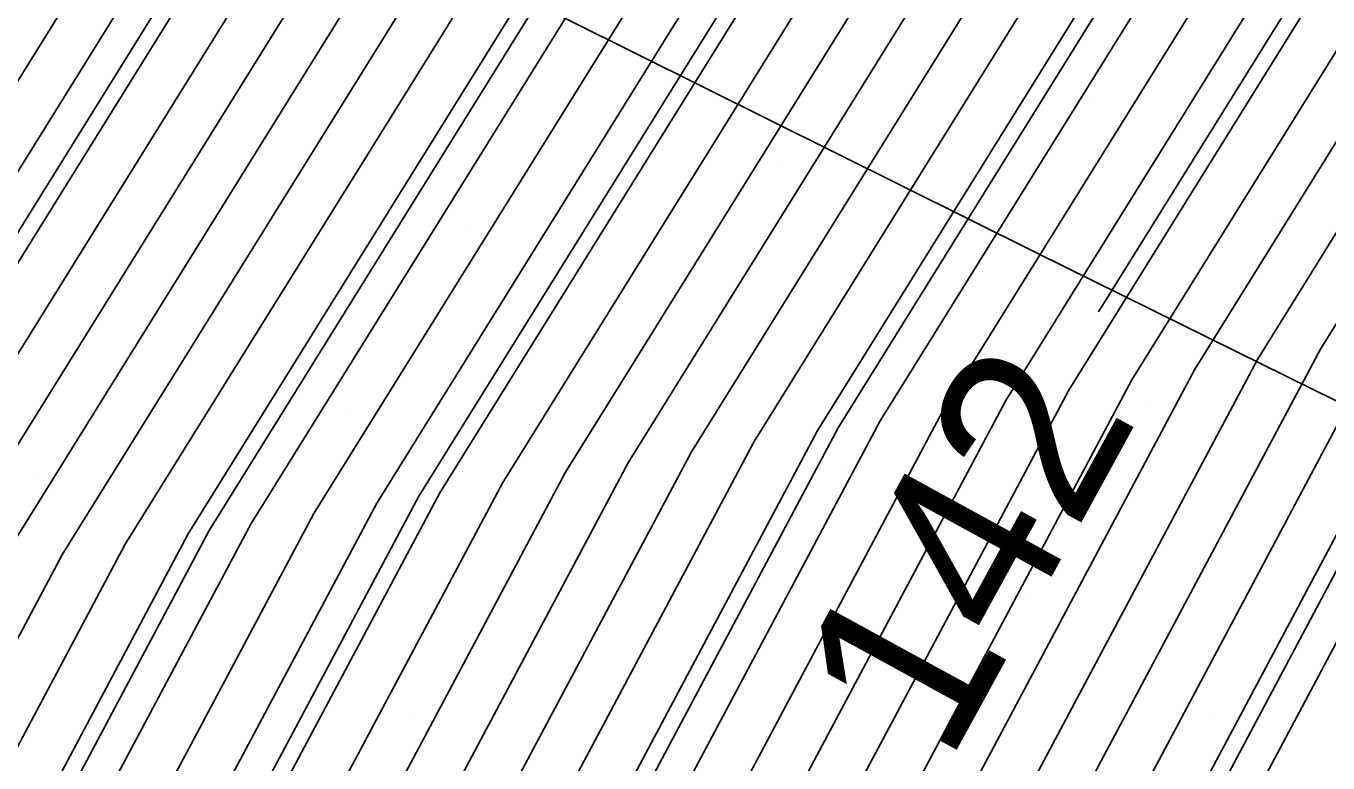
# Model space of a CAD drawing. Extents: x 2354170 to 2357230, y 866100 to 868290.
# Drawn here: x 2355638.32 to 2355652.9, y 867214.08 to 867222.34 of the extents above; entities that cross this region are included whole.
import ezdxf

# ---------------------------------------------------------------- set-up
doc = ezdxf.new("R2010")
doc.units = 0
for name, color, linetype in [('Default', 7, 'Continuous'), ('DTM Contours Major', 7, 'Continuous'), ('DTM Contours Minor', 7, 'Continuous'), ('DTM Contours Minor Text', 7, 'Continuous'), ('Scratch_Level_0', 7, 'Continuous'), ('Scratch_Level_4', 7, 'Continuous')]:
    doc.layers.add(name, color=color, linetype=linetype)

msp = doc.modelspace()

# ---------------------------------------------------------------- linework, layer by layer
at = {"layer": 'Default'}
for points in [[(2355664.252, 867299.646), (2355669.19, 867292.045), (2355669.779, 867290.38), (2355669.781, 867289.718), (2355669.729, 867288.439), (2355671.03, 867273.796), (2355670.866, 867272.697), (2355669.217, 867263.411), (2355669.04, 867262.672), (2355668.947, 867262.409), (2355667.291, 867253.485), (2355659.812, 867239.56), (2355655.983, 867229.205), (2355654.666, 867226.325), (2355653.217, 867223.432), (2355650, 867218.256), (2355644.808, 867208.501), (2355644.09, 867207.212)], [(2355630.909, 867202.515), (2355635.864, 867208.767), (2355637.581, 867211.848), (2355640.135, 867216.646), (2355645.703, 867225.607), (2355648.212, 867230.614), (2355650.492, 867235.601), (2355657.12, 867253.525), (2355659.718, 867258.362), (2355660.355, 867261.795), (2355661.226, 867267.946), (2355661.771, 867271.081), (2355660.529, 867276.273), (2355659.886, 867283.691), (2355654.972, 867290.072), (2355653.315, 867292.693)], [(2355629.304, 867203.363), (2355634.695, 867210.166), (2355636.032, 867212.565), (2355638.021, 867216.302), (2355644.093, 867226.073), (2355646.829, 867231.533), (2355649.316, 867236.971), (2355656.543, 867256.517), (2355658.095, 867259.407), (2355658.476, 867261.458), (2355659.547, 867269.028), (2355659.8, 867270.483), (2355658.259, 867276.925), (2355657.825, 867281.939), (2355651.591, 867290.033), (2355650.974, 867291.009), (2355649.979, 867291.859), (2355649.088, 867292.479)], [(2355627.699, 867204.212), (2355633.527, 867211.565), (2355634.483, 867213.282), (2355635.907, 867215.957), (2355642.483, 867226.539), (2355645.445, 867232.453), (2355648.139, 867238.342), (2355655.966, 867259.51), (2355656.472, 867260.452), (2355656.596, 867261.121), (2355657.571, 867268.008), (2355657.845, 867269.875), (2355657.591, 867270.881), (2355655.989, 867277.577), (2355655.763, 867280.186), (2355651.133, 867286.198), (2355648.784, 867288.819), (2355646.904, 867290.014), (2355644.399, 867291.726)], [(2355589.978, 867185.259), (2355594.026, 867184.061), (2355599.978, 867182.919), (2355608.894, 867184.159), (2355618.455, 867183.83), (2355624.115, 867186.127), (2355626.81, 867187.397), (2355630.313, 867190.655), (2355632.239, 867193.529), (2355636.795, 867199.404), (2355640.15, 867203.636), (2355643.259, 867209.218), (2355647.886, 867217.911), (2355651.607, 867223.898), (2355653.283, 867227.244), (2355654.807, 867230.576), (2355659.235, 867242.552), (2355665.668, 867254.53), (2355667.246, 867263.033), (2355667.38, 867263.979), (2355668.997, 867273.275), (2355668.853, 867273.881), (2355667.445, 867290.118)], [(2355668.963, 867289.068), (2355670.333, 867273.647), (2355670.275, 867273.258), (2355668.5, 867263.266), (2355668.499, 867263.258), (2355668.499, 867263.258), (2355666.75, 867253.833), (2355659.62, 867240.557), (2355655.591, 867229.662), (2355654.205, 867226.631), (2355652.68, 867223.587), (2355649.295, 867218.141), (2355644.291, 867208.74), (2355640.929, 867202.703), (2355637.865, 867198.838), (2355633.704, 867193.473), (2355631.319, 867189.914), (2355626.981, 867185.879), (2355624.936, 867184.916), (2355618.43, 867182.275), (2355611.395, 867182.517), (2355599.978, 867180.929), (2355592.357, 867182.391)], [(2355666.071, 867288.949), (2355667.339, 867274.316), (2355667.684, 867272.876), (2355666.261, 867264.7), (2355665.993, 867262.808), (2355664.586, 867255.226), (2355658.851, 867244.547), (2355654.022, 867231.489), (2355652.361, 867227.857), (2355650.533, 867224.209), (2355646.477, 867217.681), (2355642.227, 867209.696), (2355639.37, 867204.569), (2355635.725, 867199.969), (2355630.774, 867193.585), (2355629.307, 867191.396), (2355626.639, 867188.915), (2355623.293, 867187.339), (2355618.48, 867185.385), (2355606.394, 867185.801), (2355599.978, 867184.909), (2355595.696, 867185.73), (2355589.978, 867187.423)], [(2355665.384, 867288.365), (2355666.583, 867274.533), (2355667.027, 867272.677), (2355665.701, 867265.061), (2355665.367, 867262.695), (2355664.046, 867255.575), (2355658.658, 867245.545), (2355653.63, 867231.946), (2355651.9, 867228.163), (2355649.997, 867224.364), (2355645.772, 867217.566), (2355641.71, 867209.935), (2355638.981, 867205.036), (2355635.19, 867200.252), (2355630.041, 867193.613), (2355628.804, 867191.767), (2355626.553, 867189.674), (2355622.882, 867187.944), (2355618.492, 867186.162), (2355605.143, 867186.622), (2355599.978, 867185.903), (2355596.53, 867186.565), (2355589.978, 867188.505)], [(2355670.495, 867287.811), (2355671.727, 867273.946), (2355671.457, 867272.136), (2355669.935, 867263.565), (2355669.582, 867262.086), (2355669.395, 867261.56), (2355667.832, 867253.136), (2355660.004, 867238.562), (2355656.376, 867228.748), (2355655.127, 867226.018), (2355653.753, 867223.276), (2355650.705, 867218.371), (2355645.324, 867208.262), (2355641.708, 867201.771)], [(2355671.261, 867287.183), (2355672.424, 867274.095), (2355672.048, 867271.575), (2355670.653, 867263.719), (2355670.124, 867261.501), (2355669.843, 867260.711), (2355668.373, 867252.788), (2355660.197, 867237.564), (2355656.768, 867228.292), (2355655.588, 867225.712), (2355654.29, 867223.121), (2355651.409, 867218.486), (2355645.84, 867208.023), (2355642.097, 867201.304), (2355639.47, 867197.989), (2355635.902, 867193.389), (2355632.828, 867188.802), (2355627.237, 867183.602), (2355626.169, 867183.098), (2355618.393, 867179.942), (2355615.146, 867180.054), (2355608.196, 867179.088), (2355599.978, 867177.967), (2355590.161, 867179.83)], [(2355664.009, 867287.197), (2355665.069, 867274.968), (2355665.713, 867272.278), (2355664.583, 867265.782), (2355664.114, 867262.47), (2355662.964, 867256.272), (2355658.274, 867247.54), (2355652.846, 867232.86), (2355650.978, 867228.776), (2355648.923, 867224.675), (2355644.363, 867217.336), (2355640.678, 867210.414), (2355638.202, 867205.968), (2355634.12, 867200.818), (2355628.576, 867193.67), (2355627.797, 867192.508), (2355626.382, 867191.192), (2355622.061, 867189.156), (2355618.517, 867187.717), (2355602.643, 867188.264), (2355599.978, 867187.893), (2355598.2, 867188.234), (2355592.192, 867190.013)], [(2355663.322, 867286.612), (2355664.313, 867275.186), (2355665.056, 867272.078), (2355664.023, 867266.143), (2355663.487, 867262.358), (2355662.423, 867256.62), (2355658.081, 867248.537), (2355652.453, 867233.317), (2355650.517, 867229.082), (2355648.387, 867224.83), (2355643.658, 867217.221), (2355640.162, 867210.653), (2355637.812, 867206.435), (2355633.585, 867201.101), (2355627.843, 867193.698), (2355627.294, 867192.879), (2355626.297, 867191.951), (2355621.65, 867189.761), (2355618.529, 867188.494), (2355601.392, 867189.085), (2355599.978, 867188.888), (2355599.035, 867189.069), (2355595.846, 867190.013), (2355589.978, 867191.708)], [(2355592.591, 867177.4), (2355599.978, 867175.998), (2355616.103, 867178.197), (2355617.647, 867178.412), (2355618.368, 867178.387), (2355626.99, 867181.887), (2355627.408, 867182.084), (2355633.834, 867188.06), (2355637.368, 867193.333), (2355640.541, 867197.424), (2355642.877, 867200.371), (2355646.873, 867207.545), (2355652.819, 867218.715), (2355655.364, 867222.81), (2355656.51, 867225.099), (2355657.552, 867227.378), (2355660.581, 867235.569), (2355669.455, 867252.091), (2355670.739, 867259.013), (2355671.207, 867260.329), (2355672.089, 867264.027), (2355673.23, 867270.452), (2355673.817, 867274.394), (2355672.793, 867285.926)], [(2355626.288, 867193.62), (2355626.378, 867193.754), (2355632.515, 867201.666), (2355637.033, 867207.368), (2355639.129, 867211.131), (2355642.249, 867216.991), (2355647.313, 867225.141), (2355649.595, 867229.695), (2355651.669, 867234.23), (2355657.697, 867250.532), (2355661.341, 867257.317), (2355662.234, 867262.133), (2355662.904, 867266.864), (2355663.742, 867271.68), (2355662.799, 867275.62), (2355661.948, 867285.444)], [(2355673.559, 867285.298), (2355674.514, 867274.543), (2355673.821, 867269.891), (2355672.807, 867264.181), (2355671.748, 867259.743), (2355671.187, 867258.164), (2355669.996, 867251.743), (2355660.773, 867234.572), (2355657.944, 867226.921), (2355656.971, 867224.793), (2355655.9, 867222.655), (2355653.523, 867218.83), (2355647.389, 867207.305)], [(2355631.979, 867201.949), (2355636.643, 867207.834), (2355638.613, 867211.37), (2355641.544, 867216.876), (2355646.777, 867225.296), (2355649.134, 867230.001), (2355651.277, 867234.687), (2355657.505, 867251.53), (2355660.8, 867257.665), (2355661.608, 867262.02), (2355662.345, 867267.225), (2355663.085, 867271.48), (2355662.042, 867275.838), (2355661.26, 867284.86)], [(2355631.444, 867202.232), (2355636.254, 867208.3), (2355638.097, 867211.609), (2355640.839, 867216.761), (2355646.24, 867225.451), (2355648.673, 867230.308), (2355650.885, 867235.144), (2355657.312, 867252.527), (2355660.259, 867258.013), (2355660.982, 867261.908), (2355661.785, 867267.585), (2355662.428, 867271.281), (2355661.286, 867276.055), (2355660.573, 867284.276)], [(2355675.09, 867284.041), (2355675.908, 867274.842), (2355675.003, 867268.769), (2355674.243, 867264.489), (2355672.831, 867258.572), (2355672.083, 867256.466), (2355671.078, 867251.046), (2355661.158, 867232.577), (2355658.729, 867226.007), (2355657.893, 867224.18), (2355656.974, 867222.344), (2355654.932, 867219.06), (2355648.421, 867206.827)], [(2355630.374, 867202.798), (2355635.475, 867209.233), (2355637.064, 867212.087), (2355639.43, 867216.531), (2355645.167, 867225.762), (2355647.751, 867230.921), (2355650.1, 867236.058), (2355656.928, 867254.522), (2355659.177, 867258.71), (2355659.729, 867261.683), (2355660.666, 867268.307), (2355661.114, 867270.882), (2355659.772, 867276.49), (2355659.199, 867283.107)], [(2355629.839, 867203.08), (2355635.085, 867209.7), (2355636.548, 867212.326), (2355638.725, 867216.417), (2355644.63, 867225.917), (2355647.29, 867231.227), (2355649.708, 867236.514), (2355656.736, 867255.52), (2355658.636, 867259.058), (2355659.102, 867261.57), (2355660.107, 867268.667), (2355660.457, 867270.682), (2355659.016, 867276.707), (2355658.512, 867282.523)], [(2355628.769, 867203.646), (2355634.306, 867210.632), (2355635.516, 867212.804), (2355637.316, 867216.187), (2355643.557, 867226.228), (2355646.368, 867231.84), (2355648.923, 867237.428), (2355656.351, 867257.515), (2355657.554, 867259.755), (2355657.849, 867261.345), (2355658.988, 867269.388), (2355659.143, 867270.283), (2355657.502, 867277.142), (2355657.137, 867281.355)], [(2355628.234, 867203.929), (2355633.916, 867211.099), (2355634.999, 867213.043), (2355636.611, 867216.072), (2355643.02, 867226.383), (2355645.907, 867232.146), (2355648.531, 867237.885), (2355656.159, 867258.512), (2355657.013, 867260.103), (2355657.223, 867261.233), (2355658.428, 867269.749), (2355658.486, 867270.084), (2355656.746, 867277.36), (2355656.45, 867280.77)], [(2355627.164, 867204.495), (2355633.137, 867212.032), (2355633.967, 867213.522), (2355635.202, 867215.842), (2355641.947, 867226.694), (2355644.984, 867232.759), (2355647.747, 867238.799), (2355655.774, 867260.507), (2355655.931, 867260.8), (2355655.97, 867261.008), (2355656.273, 867263.149), (2355657.226, 867269.651), (2355656.342, 867273.155), (2355655.232, 867277.794), (2355655.076, 867279.602)], [(2355669.108, 867279.444), (2355669.609, 867273.664), (2355669.654, 867273.475), (2355667.939, 867263.618), (2355667.872, 867263.145), (2355666.209, 867254.181), (2355659.427, 867241.555), (2355655.199, 867230.119), (2355653.744, 867226.937), (2355652.143, 867223.742), (2355648.591, 867218.026), (2355643.775, 867208.979), (2355640.539, 867203.17), (2355637.33, 867199.121), (2355632.972, 867193.501), (2355630.816, 867190.284), (2355626.895, 867186.638), (2355624.526, 867185.521), (2355618.443, 867183.052), (2355610.145, 867183.338), (2355599.978, 867181.924), (2355593.192, 867183.226), (2355589.978, 867184.177)], [(2355626.629, 867204.777), (2355632.747, 867212.498), (2355633.451, 867213.761), (2355634.497, 867215.727), (2355641.41, 867226.849), (2355644.523, 867233.065), (2355647.355, 867239.255), (2355655.298, 867260.738), (2355655.337, 867260.815), (2355655.411, 867260.98), (2355655.387, 867261.1), (2355656.607, 867269.428), (2355655.093, 867275.43), (2355654.476, 867278.012), (2355654.389, 867279.018)], [(2355668.328, 867273.006), (2355666.82, 867264.34), (2355666.62, 867262.92), (2355665.127, 867254.878), (2355659.043, 867243.55), (2355654.414, 867231.033), (2355652.822, 867227.55), (2355651.07, 867224.053), (2355647.181, 867217.796), (2355642.743, 867209.457), (2355639.76, 867204.103), (2355636.26, 867199.686), (2355631.506, 867193.557), (2355629.81, 867191.026), (2355626.724, 867188.156), (2355623.704, 867186.733), (2355623.045, 867186.465)], [(2355661.417, 867234.415), (2355660.966, 867233.574), (2355658.337, 867226.464), (2355657.432, 867224.486), (2355656.437, 867222.5), (2355654.228, 867218.945), (2355647.905, 867207.066), (2355643.656, 867199.439), (2355641.611, 867196.858), (2355638.833, 867193.277), (2355634.84, 867187.319), (2355628.193, 867181.137), (2355627.844, 867180.7), (2355627.539, 867180.519), (2355619.288, 867177.128), (2355618.282, 867176.662), (2355613.593, 867175.886), (2355599.978, 867174.029), (2355595.021, 867174.97), (2355592.893, 867175.176)], [(2355652.208, 867234.171), (2355652.061, 867233.773), (2355650.056, 867229.389), (2355647.85, 867224.985), (2355642.953, 867217.106), (2355639.645, 867210.892), (2355637.422, 867206.901), (2355633.05, 867201.383), (2355627.11, 867193.726), (2355626.791, 867193.25), (2355626.212, 867192.71), (2355621.239, 867190.367), (2355618.541, 867189.272), (2355600.142, 867189.905), (2355599.978, 867189.883), (2355599.869, 867189.904), (2355599.501, 867190.013), (2355589.978, 867192.764), (2355585.99, 867194.001), (2355579.978, 867195.741), (2355577.112, 867196.702)], [(2355651.388, 867228.367), (2355649.46, 867224.519), (2355645.067, 867217.451), (2355641.194, 867210.174), (2355638.591, 867205.502), (2355634.655, 867200.535), (2355629.308, 867193.641), (2355628.301, 867192.138), (2355626.468, 867190.433), (2355622.472, 867188.55), (2355618.504, 867186.94), (2355603.893, 867187.443), (2355599.978, 867186.898), (2355597.365, 867187.4), (2355589.978, 867189.586), (2355588.497, 867190.013), (2355579.978, 867192.478), (2355576.269, 867193.722), (2355573.854, 867194.132)], [(2355579.037, 867178.829), (2355579.151, 867178.776), (2355580.594, 867178.532), (2355589.848, 867178.763), (2355591.376, 867178.615), (2355599.978, 867176.982), (2355612.149, 867178.642), (2355616.397, 867179.233), (2355618.381, 867179.165), (2355626.579, 867182.493), (2355627.322, 867182.843), (2355633.331, 867188.431), (2355636.635, 867193.361), (2355640.006, 867197.707), (2355642.487, 867200.838), (2355646.356, 867207.784), (2355652.114, 867218.601), (2355654.827, 867222.966), (2355655.569, 867224.447)]]:
    msp.add_lwpolyline(points, dxfattribs=at)
at = {"layer": 'DTM Contours Major'}
for points in [[(2355665.715, 867241.965), (2355661.03, 867233.242), (2355658.467, 867226.312), (2355657.586, 867224.384), (2355656.616, 867222.448), (2355654.463, 867218.984), (2355648.077, 867206.987), (2355643.786, 867199.283), (2355641.789, 867196.764), (2355639.077, 867193.267), (2355635.008, 867187.196), (2355628.507, 867181.15), (2355627.996, 867180.509), (2355627.55, 867180.244), (2355619.505, 867176.938), (2355618.263, 867176.363), (2355612.481, 867175.406), (2355601.735, 867173.94)], [(2355646.641, 867223.379), (2355642.718, 867217.068), (2355639.473, 867210.971), (2355637.293, 867207.057), (2355632.871, 867201.478), (2355626.866, 867193.735), (2355626.624, 867193.373), (2355626.183, 867192.963), (2355621.102, 867190.569), (2355618.546, 867189.531), (2355600.583, 867190.15), (2355599.978, 867190.2), (2355599.678, 867190.314), (2355589.978, 867193.116), (2355585.48, 867194.511), (2355579.978, 867196.103), (2355570.813, 867199.177), (2355569.978, 867199.319), (2355569.541, 867199.576), (2355568.339, 867200.013), (2355565.416, 867201.094)]]:
    msp.add_lwpolyline(points, dxfattribs=at)
at = {"layer": 'DTM Contours Minor'}
for points in [[(2355666.987, 867289.728), (2355668.348, 867274.026), (2355668.559, 867273.142), (2355667.007, 867264.219), (2355666.828, 867262.958), (2355665.308, 867254.762), (2355659.107, 867243.217), (2355654.545, 867230.88), (2355652.975, 867227.448), (2355651.249, 867224.001), (2355647.416, 867217.834), (2355642.915, 867209.378), (2355639.89, 867203.947), (2355639.334, 867203.245)], [(2355669.474, 867288.649), (2355670.798, 867273.747), (2355670.669, 867272.884), (2355668.978, 867263.36), (2355668.86, 867262.867), (2355668.798, 867262.692), (2355667.111, 867253.601), (2355659.748, 867239.892), (2355655.853, 867229.357), (2355654.512, 867226.427), (2355653.038, 867223.484), (2355650.335, 867219.135)], [(2355664.696, 867287.781), (2355665.826, 867274.751), (2355666.37, 867272.477), (2355665.142, 867265.422), (2355664.74, 867262.583), (2355663.505, 867255.923), (2355658.466, 867246.542), (2355653.238, 867232.403), (2355651.439, 867228.469), (2355649.46, 867224.519), (2355645.067, 867217.451), (2355641.194, 867210.174), (2355638.591, 867205.502), (2355634.655, 867200.535), (2355629.308, 867193.641), (2355628.301, 867192.138), (2355626.468, 867190.433), (2355622.472, 867188.55), (2355618.504, 867186.94), (2355603.893, 867187.443), (2355599.978, 867186.898), (2355597.365, 867187.4), (2355591.156, 867189.238)], [(2355631.088, 867202.421), (2355635.994, 867208.611), (2355637.753, 867211.768), (2355640.369, 867216.685), (2355645.882, 867225.555), (2355648.365, 867230.512), (2355650.623, 867235.448), (2355657.184, 867253.192), (2355659.898, 867258.246), (2355660.564, 867261.833), (2355661.412, 867267.826), (2355661.99, 867271.148), (2355660.781, 867276.2), (2355660.115, 867283.886)], [(2355629.304, 867203.363), (2355634.695, 867210.166), (2355636.032, 867212.565), (2355638.021, 867216.302), (2355644.093, 867226.073), (2355646.829, 867231.533), (2355649.316, 867236.971), (2355656.543, 867256.517), (2355658.095, 867259.407), (2355658.476, 867261.458), (2355659.547, 867269.028), (2355659.8, 867270.483), (2355658.259, 867276.925), (2355657.825, 867281.939)], [(2355627.521, 867204.306), (2355633.397, 867211.721), (2355634.311, 867213.362), (2355635.672, 867215.918), (2355642.304, 867226.59), (2355645.292, 867232.555), (2355648.008, 867238.494), (2355655.902, 867259.842), (2355656.292, 867260.568), (2355656.388, 867261.083), (2355657.138, 867266.388), (2355657.638, 867269.8), (2355657.175, 867271.639), (2355655.737, 867277.65), (2355655.534, 867279.991)], [(2355591.376, 867178.615), (2355599.978, 867176.982), (2355612.149, 867178.642), (2355616.397, 867179.233), (2355618.381, 867179.165), (2355626.579, 867182.493), (2355627.322, 867182.843), (2355633.331, 867188.431), (2355636.635, 867193.361), (2355640.006, 867197.707), (2355642.487, 867200.838), (2355646.356, 867207.784), (2355652.114, 867218.601), (2355654.827, 867222.966), (2355656.049, 867225.405), (2355657.16, 867227.835), (2355660.389, 867236.567), (2355668.914, 867252.44), (2355670.291, 867259.862), (2355670.665, 867260.915), (2355670.726, 867261.171)]]:
    msp.add_lwpolyline(points, dxfattribs=at)
at = {"layer": 'Scratch_Level_0'}
for p, q in [((2355644.669, 867222.197), (2355644.669, 867222.197)), ((2355641.205, 867221.491), (2355641.205, 867221.491)), ((2355650.219, 867221.523), (2355650.219, 867221.523)), ((2355646.754, 867220.817), (2355646.754, 867220.817)), ((2355652.303, 867220.144), (2355652.303, 867220.144)), ((2355643.29, 867220.112), (2355643.29, 867220.112)), ((2355639.825, 867219.406), (2355639.825, 867219.406)), ((2355648.839, 867219.438), (2355648.839, 867219.438)), ((2355645.375, 867218.732), (2355645.375, 867218.732)), ((2355641.91, 867218.027), (2355641.91, 867218.027)), ((2355650.924, 867218.059), (2355650.924, 867218.059)), ((2355647.46, 867217.353), (2355647.46, 867217.353)), ((2355638.446, 867217.321), (2355638.446, 867217.321)), ((2355643.995, 867216.647), (2355643.995, 867216.647)), ((2355640.531, 867215.942), (2355640.531, 867215.942)), ((2355649.545, 867215.974), (2355649.545, 867215.974)), ((2355646.08, 867215.268), (2355646.08, 867215.268)), ((2355651.63, 867214.594), (2355651.63, 867214.594)), ((2355642.616, 867214.562), (2355642.616, 867214.562))]:
    msp.add_line(p, q, dxfattribs=at)
at = {"layer": 'Scratch_Level_4'}
msp.add_lwpolyline([(2355627.317, 867231.065), (2355629.541, 867229.924), (2355631.766, 867228.784), (2355633.994, 867227.649), (2355636.222, 867226.516), (2355638.453, 867225.388), (2355640.686, 867224.263), (2355642.92, 867223.142), (2355645.156, 867222.025), (2355647.394, 867220.911), (2355649.633, 867219.799), (2355651.874, 867218.691), (2355654.115, 867217.583), (2355656.359, 867216.48), (2355658.602, 867215.377), (2355660.846, 867214.275), (2355663.09, 867213.173), (2355665.335, 867212.073), (2355667.579, 867210.971), (2355669.823, 867209.869), (2355672.067, 867208.767), (2355674.31, 867207.664)], dxfattribs=at)

# ---------------------------------------------------------------- texts
at = {"layer": 'DTM Contours Minor Text'}
msp.add_text('142', height=2, rotation=61.2846, dxfattribs=at).set_placement((2355648.647, 867214.047))

doc.saveas('drawing.dxf')
